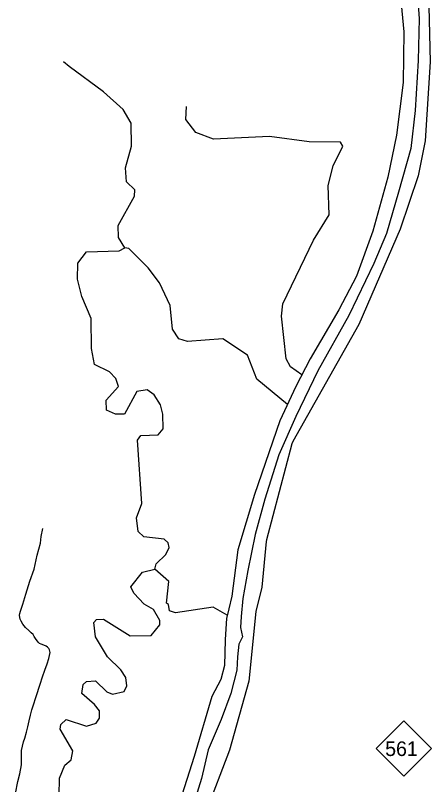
# Model space of a CAD drawing. Extents: x 2290615 to 2522933, y 819489 to 1012715.
# Drawn here: x 2474017 to 2479010, y 901504 to 910724 of the extents above; entities that cross this region are included whole.
import ezdxf

# ---------------------------------------------------------------- set-up
doc = ezdxf.new("R2010")
doc.units = 0
for name, color, linetype in [('Exist Boundary Political CountyLine', 7, 'Continuous'), ('Exist Hydrographic Creek Single Shore', 7, 'Continuous'), ('Exist Hydrographic Misc Water Feature', 7, 'Continuous'), ('Exist Hydrographic River Shore', 7, 'Continuous'), ('Exist Road Non-System Type 51', 7, 'Continuous'), ('Exist Road Primary NC Shield CELL', 7, 'Continuous'), ('Exist Road Primary NC Shield Number Label', 7, 'Continuous')]:
    doc.layers.add(name, color=color, linetype=linetype)

msp = doc.modelspace()

# ---------------------------------------------------------------- linework, layer by layer
at = {"layer": 'Exist Boundary Political CountyLine'}
msp.add_lwpolyline([(2478840, 910957.3), (2478861.9, 910687.3), (2478847.3, 910183.8), (2478810.8, 909585.4), (2478759.8, 909129.3), (2478613.9, 908603.8), (2478468, 908107.6), (2478314.9, 907750), (2478015.8, 907126), (2477643.9, 906461.9), (2477381.3, 905914.6), (2477177.1, 905458.5), (2477009.3, 904925.7), (2476892.6, 904502.5), (2476805.1, 904071.9), (2476746.8, 903736.2), (2476724.9, 903517.3), (2476717.6, 903385.9), (2476739.5, 903276.4), (2476695.7, 903188.9), (2476681.1, 903035.6), (2476673.8, 902875.1), (2476600.9, 902597.7), (2476484.2, 902283.9), (2476331, 901919), (2476250.8, 901576.1), (2476068.5, 900999.5)], dxfattribs=at)
at = {"layer": 'Exist Hydrographic Creek Single Shore'}
for points in [[(2474541.7, 901375.3), (2474546.6, 901582.3), (2474610.6, 901736), (2474684.6, 901801.4), (2474707.6, 901910.7), (2474553.6, 902167), (2474561.6, 902226.5), (2474626.6, 902284.9), (2474869.6, 902206.2), (2474985.6, 902240.5), (2475026.6, 902301.2), (2475025.6, 902389.9), (2474965.7, 902466.2), (2474813.6, 902598), (2474828.8, 902703.6), (2474869.6, 902738.1), (2474977.6, 902749.1), (2475113.6, 902616.7), (2475180.6, 902586.7), (2475321.7, 902621.9), (2475353.7, 902689), (2475343.6, 902787), (2475283.6, 902879.8), (2475123.6, 903034.1), (2474977.6, 903274.4), (2474958.6, 903447.6), (2474991.6, 903481.8), (2475074.6, 903485.2), (2475394.7, 903288.2), (2475644.7, 903291.8), (2475750.7, 903420.9), (2475749.6, 903470.1), (2475672.7, 903601.6), (2475563.7, 903666.1), (2475436.7, 903798.7), (2475401.7, 903872.9), (2475540.7, 904049.2), (2475690.6, 904084.9)], [(2476559.2, 903535.5), (2476388.6, 903630.9), (2475939.7, 903563.2), (2475864.7, 903586.4), (2475855.7, 903661.6), (2475829.6, 903680.2), (2475858.7, 903937.5), (2475690.6, 904084.9)]]:
    msp.add_lwpolyline(points, dxfattribs=at)
at = {"layer": 'Exist Hydrographic Misc Water Feature'}
for points in [[(2475329.7, 907937.7), (2475252.6, 908062.6), (2475250.5, 908203.7), (2475444.5, 908556.4), (2475451.7, 908632.1), (2475350.6, 908729.7), (2475339.5, 908896.7), (2475409.7, 909155.8), (2475405.6, 909431.3), (2475311.7, 909594.9), (2475074.6, 909808.5), (2474661.6, 910110.1), (2474594.6, 910166.4)], [(2477453.5, 906416.9), (2477318.7, 906512.1), (2477266.6, 906608.5), (2477208.6, 907118.2), (2477223.6, 907266.7), (2477594.7, 908030.3), (2477781.5, 908333.5), (2477767.6, 908684.2), (2477830.5, 908919.9), (2477943.7, 909154.4), (2477917.7, 909202.6), (2477542.6, 909206.9), (2477066.7, 909272.8), (2476391.7, 909238.6), (2476182.5, 909318.6), (2476063.6, 909474.7), (2476069.5, 909632.6)], [(2475690.6, 904084.9), (2475705.6, 904151.2), (2475820.6, 904261), (2475860.6, 904344.7), (2475851.6, 904403.4), (2475801.7, 904444), (2475558.7, 904473.5), (2475491.7, 904539.7), (2475471.6, 904699.7), (2475535.6, 904873.1), (2475482.7, 905632.6), (2475522.6, 905690.1), (2475731.6, 905695.4), (2475788.6, 905769.9), (2475785.5, 905943.8), (2475758.7, 906054.3), (2475682.6, 906175.9), (2475597.7, 906234.9), (2475472.6, 906216.7), (2475327.6, 905944.7), (2475218.6, 905943.6), (2475109.7, 905991.7), (2475107.6, 906109.8), (2475255.7, 906276.7), (2475220.6, 906370.5), (2475144.5, 906452.7), (2474967.6, 906540.7), (2474931.7, 906732.9), (2474925.5, 907090.5), (2474813.6, 907355.2), (2474760.7, 907563.1), (2474765.6, 907753.8), (2474871.6, 907889.4), (2475263.7, 907902.1), (2475329.7, 907937.7)], [(2477279.6, 906059.1), (2476912.7, 906364.1), (2476799.7, 906651.7), (2476504.6, 906846.5), (2476080.6, 906816.1), (2475979.7, 906848.1), (2475902.6, 906963.1), (2475873.7, 907247.5), (2475744.5, 907518), (2475608.6, 907699.5), (2475379.5, 907929.9), (2475329.7, 907937.7)]]:
    msp.add_lwpolyline(points, dxfattribs=at)
at = {"layer": 'Exist Hydrographic River Shore'}
for points in [[(2478966.9, 911170.1), (2478990.5, 910166.4), (2478931.4, 909221.5), (2478849.4, 908800.4), (2478630.6, 908160.1), (2478136.9, 907020.4), (2477346.2, 905614.4), (2477334.7, 905586.6), (2477027.7, 904438), (2477024, 904417.8), (2476974.8, 903870.6), (2476899.4, 903578.1), (2476818.2, 902743), (2476585.6, 901915.1), (2476299.6, 901173.3)], [(2478624.8, 911079.4), (2478675.8, 910525.6), (2478668.5, 909920.8)], [(2478668.5, 909920.8), (2478588.4, 909286.9), (2478486.4, 908784.1), (2478304.3, 908135.6), (2478107.7, 907596.4), (2477896.4, 907195.6), (2477554, 906605.4), (2477379.2, 906277.5), (2477189.8, 905862.1), (2476883.9, 904980.5), (2476687.2, 904317.4), (2476614.4, 903763.6), (2476578, 903610.6), (2476548.8, 903494), (2476541.5, 903370.1), (2476534.2, 903238.9), (2476527, 902932.9), (2476483.3, 902765.3), (2476374, 902561.3), (2476162.7, 901839.9), (2475926, 901100.3)]]:
    msp.add_lwpolyline(points, dxfattribs=at)
at = {"layer": 'Exist Road Non-System Type 51'}
for points in [[(2474072.6, 903556.4), (2474080.5, 903584.2), (2474105.6, 903666.2), (2474142.6, 903787.7), (2474190.2, 903942.4), (2474243, 904085.1), (2474280, 904255.6), (2474317, 904397.1), (2474327.6, 904477.7), (2474346.1, 904572.9)], [(2474017.1, 901396.1), (2474047.5, 901540.1), (2474069.3, 901633.1), (2474089, 901742), (2474091.1, 901790.1), (2474091.1, 901911.6), (2474114.9, 902018.6), (2474130.7, 902059.6), (2474150.6, 902131), (2474167.7, 902198.4), (2474180.9, 902267.1), (2474199.4, 902335.8), (2474215.3, 902400.6), (2474232.5, 902449.5), (2474268.1, 902561.8), (2474315.7, 902707.2), (2474343.4, 902797.1), (2474371.2, 902873.8), (2474397.6, 902953.1), (2474417.4, 903015.2), (2474428, 903052.2), (2474433.3, 903086.6), (2474431.9, 903102.4), (2474425.3, 903120.9), (2474418.7, 903134.2), (2474402.9, 903151.3), (2474387, 903161.9), (2474356.6, 903175.1), (2474327.6, 903187), (2474307.8, 903195), (2474294.5, 903206.8), (2474282.7, 903221.4), (2474265.5, 903243.9), (2474241.7, 903278.2), (2474229.8, 903302), (2474207.4, 903321.8), (2474177, 903349.6), (2474137.3, 903386.6), (2474108.3, 903428.9), (2474085.8, 903464.6), (2474075.3, 903487.7), (2474068.7, 903508.9), (2474067.3, 903535.3), (2474072.6, 903556.4)]]:
    msp.add_lwpolyline(points, dxfattribs=at)
at = {"layer": 'Exist Road Primary NC Shield CELL'}
msp.add_lwpolyline([(2478343.8, 901936.6), (2478676.8, 902269.6), (2479009.8, 901936.6), (2478676.8, 901603.6)], close=True, dxfattribs=at)

# ---------------------------------------------------------------- texts
at = {"layer": 'Exist Road Primary NC Shield Number Label'}
msp.add_text('561', height=175, dxfattribs=at).set_placement((2478452.9, 901846.9))

doc.saveas('drawing.dxf')
